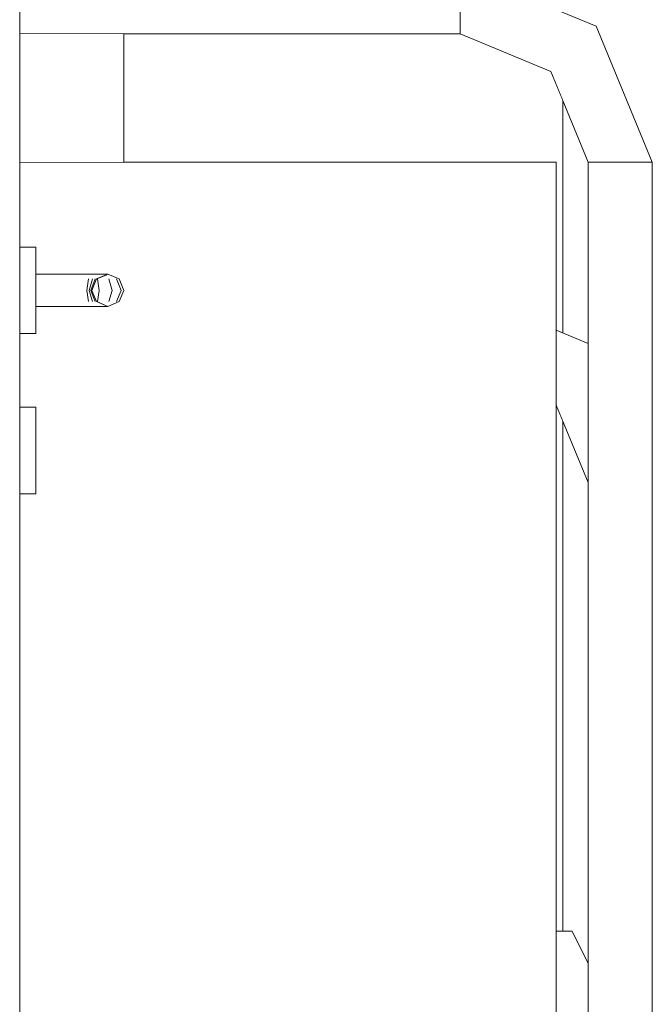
# Model space of a CAD drawing. Header units: millimetres. Extents: x -30280 to 309309, y -17460 to 4378.
# Tile 682 of 1056: x 230062 to 230457, y -12906 to -12291. Entities that reach past the tile are written whole.
import ezdxf

# ---------------------------------------------------------------- set-up
doc = ezdxf.new("R2010")
doc.units = ezdxf.units.MM
doc.header["$MEASUREMENT"] = 0
doc.linetypes.add('Wipeout_Contour', pattern=[1000, 0, -1000])
for name, color, linetype in [('Nuevo_08_E_Envans secs', 7, 'Continuous'), ('Nuevo_09_EI_Mobiliari general', 7, 'Continuous'), ('Nuevo_12_FAÇ_Façana', 7, 'Continuous'), ('Nuevo_Puertas Archicad', 7, 'Continuous')]:
    doc.layers.add(name, color=color, linetype=linetype)
for name, color, linetype, lineweight in [('Nuevo_08_E_Envans secs_Pluma_Nº__47', 7, 'Continuous', 20), ('Nuevo_09_EI_Mobiliari general_Pluma_Nº__1', 7, 'Continuous', 5), ('Nuevo_Puertas Archicad_Pluma_Nº__47', 7, 'Continuous', 20)]:
    doc.layers.add(name, color=color, linetype=linetype, lineweight=lineweight)
doc.layers.add('Nuevo_Puertas Archicad_Pluma_Nº__3', color=7, linetype='Continuous', lineweight=5, true_color=0xa4a4a4)

# ---------------------------------------------------------------- blocks, each defined once
blk = doc.blocks.new('Elem Sección_524_6', base_point=(235890.59, -13459.98))
at = {"color": 254, "linetype": 'Wipeout_Contour', "lineweight": 0, "ltscale": 1845234.047133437}
blk.add_wipeout([(230336.7, -12299.98), (230126.7, -12299.98), (230126.7, -12379.98), (230396.7, -12379.98), (230396.7, -12484.83), (230400.75, -12486.51), (230400.75, -12341.48), (230393.27, -12323.41)], dxfattribs=at).dxf.layer = 'Nuevo_12_FAÇ_Façana'
at = {"color": 254, "linetype": 'Wipeout_Contour', "lineweight": 0, "ltscale": 922993.778361}
blk.add_wipeout([(230396.7, -12859.98), (230400.75, -12859.98), (230400.75, -12541.48), (230396.7, -12531.69)], dxfattribs=at).dxf.layer = 'Nuevo_12_FAÇ_Façana'
blk = doc.blocks.new('Elem Sección_525_6', base_point=(235890.59, -13459.98))
at = {"layer": 'Nuevo_Puertas Archicad_Pluma_Nº__47', "color": 7, "linetype": 'Continuous', "lineweight": 20}
for p, q in [((230400.75, -12486.51), (230400.75, -12341.48)), ((230400.75, -12859.98), (230400.75, -12541.48))]:
    blk.add_line(p, q, dxfattribs=at)
blk = doc.blocks.new('Elem Sección_557_6', base_point=(235890.59, -13459.98))
at = {"color": 254, "linetype": 'Wipeout_Contour', "lineweight": 0, "ltscale": 922109.86472}
blk.add_wipeout([(230336.7, -12296.16), (230061.7, -12296.16), (230061.7, -12299.98), (230336.7, -12299.98)], dxfattribs=at).dxf.layer = 'Nuevo_09_EI_Mobiliari general'
at = {"color": 254, "linetype": 'Wipeout_Contour', "lineweight": 0, "ltscale": 922993.214869}
blk.add_wipeout([(230396.7, -12522.47), (230396.7, -12531.69), (230416.7, -12579.98), (230416.7, -12570.75)], dxfattribs=at).dxf.layer = 'Nuevo_09_EI_Mobiliari general'
at = {"color": 254, "linetype": 'Wipeout_Contour', "lineweight": 0, "ltscale": 922108.390828}
blk.add_wipeout([(230061.7, -12296.16), (230336.7, -12296.16), (230336.7, -12286.16), (230061.7, -12286.16)], dxfattribs=at).dxf.layer = 'Nuevo_09_EI_Mobiliari general'
at = {"color": 254, "linetype": 'Wipeout_Contour', "lineweight": 0, "ltscale": 692215.847884}
blk.add_wipeout([(230403.04, -12513.64), (230396.7, -12511.01), (230396.7, -12519.98)], dxfattribs=at).dxf.layer = 'Nuevo_09_EI_Mobiliari general'
at = {"color": 254, "linetype": 'Wipeout_Contour', "lineweight": 0, "ltscale": 922777.362427}
blk.add_wipeout([(230393.27, -12323.41), (230395.97, -12320.71), (230336.7, -12296.16), (230336.7, -12299.98)], dxfattribs=at).dxf.layer = 'Nuevo_09_EI_Mobiliari general'
at = {"color": 254, "linetype": 'Wipeout_Contour', "lineweight": 0, "ltscale": 1153733.516357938}
blk.add_wipeout([(230396.7, -12522.47), (230416.7, -12570.75), (230416.7, -12546.61), (230403.04, -12513.64), (230396.7, -12519.98)], dxfattribs=at).dxf.layer = 'Nuevo_09_EI_Mobiliari general'
at = {"color": 254, "linetype": 'Wipeout_Contour', "lineweight": 0, "ltscale": 922949.704958}
blk.add_wipeout([(230416.7, -12379.98), (230420.52, -12379.98), (230395.97, -12320.71), (230393.27, -12323.41)], dxfattribs=at).dxf.layer = 'Nuevo_09_EI_Mobiliari general'
at = {"color": 254, "linetype": 'Wipeout_Contour', "lineweight": 0, "ltscale": 922965.655934}
blk.add_wipeout([(230396.7, -12511.01), (230403.04, -12513.64), (230411.78, -12504.89), (230396.7, -12498.65)], dxfattribs=at).dxf.layer = 'Nuevo_09_EI_Mobiliari general'
at = {"color": 254, "linetype": 'Wipeout_Contour', "lineweight": 0, "ltscale": 922785.925497}
blk.add_wipeout([(230336.7, -12286.16), (230336.7, -12296.16), (230395.97, -12320.71), (230403.04, -12313.64)], dxfattribs=at).dxf.layer = 'Nuevo_09_EI_Mobiliari general'
at = {"color": 254, "linetype": 'Wipeout_Contour', "lineweight": 0, "ltscale": 923007.25427}
blk.add_wipeout([(230403.04, -12513.64), (230416.7, -12546.61), (230416.7, -12516.77), (230411.78, -12504.89)], dxfattribs=at).dxf.layer = 'Nuevo_09_EI_Mobiliari general'
at = {"color": 254, "linetype": 'Wipeout_Contour', "lineweight": 0, "ltscale": 922972.787952}
blk.add_wipeout([(230403.04, -12313.64), (230395.97, -12320.71), (230420.52, -12379.98), (230430.52, -12379.98)], dxfattribs=at).dxf.layer = 'Nuevo_09_EI_Mobiliari general'
at = {"color": 254, "linetype": 'Wipeout_Contour', "lineweight": 0, "ltscale": 1153731.85671993}
blk.add_wipeout([(230396.7, -12498.65), (230411.78, -12504.89), (230416.7, -12499.98), (230416.7, -12496.93), (230396.7, -12488.65)], dxfattribs=at).dxf.layer = 'Nuevo_09_EI_Mobiliari general'
at = {"color": 254, "linetype": 'Wipeout_Contour', "lineweight": 0, "ltscale": 922799.689821}
blk.add_wipeout([(230403.04, -12313.64), (230411.78, -12304.89), (230336.7, -12273.8), (230336.7, -12286.16)], dxfattribs=at).dxf.layer = 'Nuevo_09_EI_Mobiliari general'
at = {"color": 254, "linetype": 'Wipeout_Contour', "lineweight": 0, "ltscale": 692262.272281}
blk.add_wipeout([(230416.7, -12499.98), (230411.78, -12504.89), (230416.7, -12516.77)], dxfattribs=at).dxf.layer = 'Nuevo_09_EI_Mobiliari general'
at = {"color": 254, "linetype": 'Wipeout_Contour', "lineweight": 0, "ltscale": 923010.068148}
blk.add_wipeout([(230430.52, -12379.98), (230442.88, -12379.98), (230411.78, -12304.89), (230403.04, -12313.64)], dxfattribs=at).dxf.layer = 'Nuevo_09_EI_Mobiliari general'
at = {"color": 254, "linetype": 'Wipeout_Contour', "lineweight": 0, "ltscale": 922980.112539}
blk.add_wipeout([(230396.7, -12488.65), (230416.7, -12496.93), (230416.7, -12493.11), (230396.7, -12484.83)], dxfattribs=at).dxf.layer = 'Nuevo_09_EI_Mobiliari general'
at = {"color": 254, "linetype": 'Wipeout_Contour', "lineweight": 0, "ltscale": 922813.41417}
blk.add_wipeout([(230418.85, -12297.82), (230336.7, -12263.8), (230336.7, -12273.8), (230411.78, -12304.89)], dxfattribs=at).dxf.layer = 'Nuevo_09_EI_Mobiliari general'
at = {"color": 254, "linetype": 'Wipeout_Contour', "lineweight": 0, "ltscale": 4378682.644899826}
blk.add_wipeout([(230396.7, -12379.98), (230061.7, -12379.98), (230061.7, -12432.98), (230071.7, -12432.98), (230071.7, -12449.98), (230116.7, -12449.98), (230123.77, -12452.9), (230126.7, -12459.98), (230123.77, -12467.05), (230116.7, -12469.98), (230071.7, -12469.98), (230071.7, -12486.98), (230061.7, -12486.98), (230061.7, -12532.98), (230071.7, -12532.98), (230071.7, -12586.98), (230061.7, -12586.98), (230061.7, -12979.98), (230396.7, -12979.98)], dxfattribs=at).dxf.layer = 'Nuevo_09_EI_Mobiliari general'
at = {"layer": 'Nuevo_09_EI_Mobiliari general_Pluma_Nº__1', "color": 7, "linetype": 'Continuous', "lineweight": 5}
blk.add_line((230396.7, -12379.98), (230061.7, -12379.98), dxfattribs=at)
at = {"color": 254, "linetype": 'Wipeout_Contour', "lineweight": 0, "ltscale": 923047.32106}
blk.add_wipeout([(230418.85, -12297.82), (230411.78, -12304.89), (230442.88, -12379.98), (230452.88, -12379.98)], dxfattribs=at).dxf.layer = 'Nuevo_09_EI_Mobiliari general'
at = {"color": 254, "linetype": 'Wipeout_Contour', "lineweight": 0, "ltscale": 922821.860016}
blk.add_wipeout([(230418.85, -12297.82), (230421.55, -12295.12), (230336.7, -12259.98), (230336.7, -12263.8)], dxfattribs=at).dxf.layer = 'Nuevo_09_EI_Mobiliari general'
at = {"layer": 'Nuevo_09_EI_Mobiliari general_Pluma_Nº__1', "color": 7, "linetype": 'Continuous', "lineweight": 5}
for p, q in [((230336.7, -12296.16), (230336.7, -12286.16)), ((230061.7, -12299.98), (230336.7, -12299.98)), ((230336.7, -12299.98), (230336.7, -12296.16)), ((230336.7, -12299.98), (230393.27, -12323.41))]:
    blk.add_line(p, q, dxfattribs=at)
at = {"color": 254, "linetype": 'Wipeout_Contour', "lineweight": 0, "ltscale": 923070.313453}
blk.add_wipeout([(230452.88, -12379.98), (230456.7, -12379.98), (230421.55, -12295.12), (230418.85, -12297.82)], dxfattribs=at).dxf.layer = 'Nuevo_09_EI_Mobiliari general'
at = {"layer": 'Nuevo_09_EI_Mobiliari general_Pluma_Nº__1', "color": 7, "linetype": 'Continuous', "lineweight": 5}
blk.add_line((230336.7, -12259.98), (230421.55, -12295.12), dxfattribs=at)
at = {"color": 254, "linetype": 'Wipeout_Contour', "lineweight": 0, "ltscale": 1846231.707681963}
blk.add_wipeout([(230420.52, -12379.98), (230416.7, -12379.98), (230416.7, -13029.98), (230419.95, -13029.98), (230419.95, -13069.98), (230416.7, -13069.98), (230416.7, -13079.98), (230420.52, -13079.98)], dxfattribs=at).dxf.layer = 'Nuevo_09_EI_Mobiliari general'
at = {"layer": 'Nuevo_09_EI_Mobiliari general_Pluma_Nº__1', "color": 7, "linetype": 'Continuous', "lineweight": 5}
for p, q in [((230393.27, -12323.41), (230416.7, -12379.98)), ((230396.7, -12484.83), (230416.7, -12493.11)), ((230396.7, -12531.69), (230416.7, -12579.98))]:
    blk.add_line(p, q, dxfattribs=at)
at = {"color": 254, "linetype": 'Wipeout_Contour', "lineweight": 0, "ltscale": 923108.600568}
blk.add_wipeout([(230430.52, -12379.98), (230420.52, -12379.98), (230420.52, -13079.98), (230430.52, -13079.98)], dxfattribs=at).dxf.layer = 'Nuevo_09_EI_Mobiliari general'
at = {"color": 254, "linetype": 'Wipeout_Contour', "lineweight": 0, "ltscale": 1614700.485535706}
blk.add_wipeout([(230061.7, -12979.98), (230061.7, -13029.98), (230416.7, -13029.98), (230416.7, -12879.98), (230406.7, -12859.98), (230396.7, -12859.98), (230396.7, -12979.98)], dxfattribs=at).dxf.layer = 'Nuevo_09_EI_Mobiliari general'
at = {"layer": 'Nuevo_09_EI_Mobiliari general_Pluma_Nº__1', "color": 7, "linetype": 'Continuous', "lineweight": 5}
for p, q in [((230396.7, -12979.98), (230396.7, -12379.98)), ((230416.7, -12379.98), (230420.52, -12379.98)), ((230416.7, -12379.98), (230416.7, -13029.98)), ((230396.7, -12859.98), (230406.7, -12859.98)), ((230406.7, -12859.98), (230416.7, -12879.98))]:
    blk.add_line(p, q, dxfattribs=at)
at = {"color": 254, "linetype": 'Wipeout_Contour', "lineweight": 0, "ltscale": 923153.253793}
blk.add_wipeout([(230430.52, -12379.98), (230430.52, -13079.98), (230442.88, -13079.98), (230442.88, -12379.98)], dxfattribs=at).dxf.layer = 'Nuevo_09_EI_Mobiliari general'
at = {"layer": 'Nuevo_09_EI_Mobiliari general_Pluma_Nº__1', "color": 7, "linetype": 'Continuous', "lineweight": 5}
blk.add_line((230420.52, -12379.98), (230430.52, -12379.98), dxfattribs=at)
at = {"color": 254, "linetype": 'Wipeout_Contour', "lineweight": 0, "ltscale": 923197.907018}
blk.add_wipeout([(230442.88, -13079.98), (230452.88, -13079.98), (230452.88, -12379.98), (230442.88, -12379.98)], dxfattribs=at).dxf.layer = 'Nuevo_09_EI_Mobiliari general'
at = {"layer": 'Nuevo_09_EI_Mobiliari general_Pluma_Nº__1', "color": 7, "linetype": 'Continuous', "lineweight": 5}
blk.add_line((230430.52, -12379.98), (230442.88, -12379.98), dxfattribs=at)
at = {"color": 254, "linetype": 'Wipeout_Contour', "lineweight": 0, "ltscale": 923225.504235}
blk.add_wipeout([(230452.88, -12379.98), (230452.88, -13079.98), (230456.7, -13079.98), (230456.7, -12379.98)], dxfattribs=at).dxf.layer = 'Nuevo_09_EI_Mobiliari general'
at = {"layer": 'Nuevo_09_EI_Mobiliari general_Pluma_Nº__1', "color": 7, "linetype": 'Continuous', "lineweight": 5}
for p, q in [((230421.55, -12295.12), (230456.7, -12379.98)), ((230442.88, -12379.98), (230452.88, -12379.98)), ((230452.88, -12379.98), (230456.7, -12379.98)), ((230456.7, -12379.98), (230456.7, -13079.98))]:
    blk.add_line(p, q, dxfattribs=at)
blk = doc.blocks.new('Elem Sección_570_6', base_point=(235890.59, -13459.98))
at = {"color": 254, "linetype": 'Wipeout_Contour', "lineweight": 0, "ltscale": 921699.438765}
blk.add_wipeout([(230061.7, -12379.98), (230126.7, -12379.98), (230126.7, -12299.98), (230061.7, -12299.98)], dxfattribs=at).dxf.layer = 'Nuevo_08_E_Envans secs'
at = {"layer": 'Nuevo_08_E_Envans secs_Pluma_Nº__47', "color": 7, "linetype": 'Continuous', "lineweight": 20}
blk.add_line((230126.7, -12379.98), (230126.7, -12299.98), dxfattribs=at)
blk = doc.blocks.new('Elem Sección_625_6', base_point=(235890.59, -13459.98))
at = {"layer": 'Nuevo_Puertas Archicad_Pluma_Nº__3', "color": 253, "linetype": 'Continuous', "lineweight": 5, "true_color": 0xa4a4a4}
for p, q in [((230061.8, -12295.67), (230061.8, -12349.54)), ((230061.8, -12349.54), (230061.8, -12419.98))]:
    blk.add_line(p, q, dxfattribs=at)
at = {"color": 254, "linetype": 'Wipeout_Contour', "lineweight": 0, "ltscale": 921786.616581}
blk.add_wipeout([(230111.34, -12459.98), (230106.7, -12459.98), (230109.63, -12467.05), (230110.2, -12467.05)], dxfattribs=at).dxf.layer = 'Nuevo_Puertas Archicad'
at = {"color": 254, "linetype": 'Wipeout_Contour', "lineweight": 0, "ltscale": 921640.641679}
blk.add_wipeout([(230071.7, -12483.36), (230071.6, -12483.36), (230071.6, -12486.98), (230071.7, -12486.98)], dxfattribs=at).dxf.layer = 'Nuevo_Puertas Archicad'
at = {"color": 254, "linetype": 'Wipeout_Contour', "lineweight": 0, "ltscale": 921652.886797}
blk.add_wipeout([(230071.6, -12546.48), (230071.7, -12546.48), (230071.7, -12536.59), (230071.6, -12536.59)], dxfattribs=at).dxf.layer = 'Nuevo_Puertas Archicad'
at = {"color": 254, "linetype": 'Wipeout_Contour', "lineweight": 0, "ltscale": 691342.049904}
blk.add_wipeout([(230110.2, -12467.05), (230109.63, -12467.05), (230110.04, -12467.22)], dxfattribs=at).dxf.layer = 'Nuevo_Puertas Archicad'
at = {"color": 254, "linetype": 'Wipeout_Contour', "lineweight": 0, "ltscale": 921639.179217}
blk.add_wipeout([(230071.7, -12473.48), (230071.6, -12473.48), (230071.6, -12483.36), (230071.7, -12483.36)], dxfattribs=at).dxf.layer = 'Nuevo_Puertas Archicad'
at = {"color": 254, "linetype": 'Wipeout_Contour', "lineweight": 0, "ltscale": 921651.41738}
blk.add_wipeout([(230071.6, -12536.59), (230071.7, -12536.59), (230071.7, -12532.98), (230071.6, -12532.98)], dxfattribs=at).dxf.layer = 'Nuevo_Puertas Archicad'
at = {"color": 254, "linetype": 'Wipeout_Contour', "lineweight": 0, "ltscale": 921655.433632}
blk.add_wipeout([(230071.6, -12559.98), (230071.7, -12559.98), (230071.7, -12546.48), (230071.6, -12546.48)], dxfattribs=at).dxf.layer = 'Nuevo_Puertas Archicad'
at = {"color": 254, "linetype": 'Wipeout_Contour', "lineweight": 0, "ltscale": 921636.647889}
blk.add_wipeout([(230071.7, -12459.98), (230071.6, -12459.98), (230071.6, -12473.48), (230071.7, -12473.48)], dxfattribs=at).dxf.layer = 'Nuevo_Puertas Archicad'
at = {"color": 254, "linetype": 'Wipeout_Contour', "lineweight": 0, "ltscale": 921620.870772}
blk.add_wipeout([(230071.6, -12483.36), (230061.8, -12483.36), (230061.8, -12486.98), (230071.6, -12486.98)], dxfattribs=at).dxf.layer = 'Nuevo_Puertas Archicad'
at = {"color": 254, "linetype": 'Wipeout_Contour', "lineweight": 0, "ltscale": 921633.116153}
blk.add_wipeout([(230061.8, -12546.48), (230071.6, -12546.48), (230071.6, -12536.59), (230061.8, -12536.59)], dxfattribs=at).dxf.layer = 'Nuevo_Puertas Archicad'
at = {"color": 254, "linetype": 'Wipeout_Contour', "lineweight": 0, "ltscale": 921658.377195}
blk.add_wipeout([(230071.6, -12573.48), (230071.7, -12573.48), (230071.7, -12559.98), (230071.6, -12559.98)], dxfattribs=at).dxf.layer = 'Nuevo_Puertas Archicad'
at = {"layer": 'Nuevo_Puertas Archicad_Pluma_Nº__3', "color": 253, "linetype": 'Continuous', "lineweight": 5, "true_color": 0xa4a4a4}
blk.add_line((230071.7, -12486.98), (230071.6, -12486.98), dxfattribs=at)
at = {"color": 254, "linetype": 'Wipeout_Contour', "lineweight": 0, "ltscale": 921633.727693}
blk.add_wipeout([(230071.7, -12446.48), (230071.6, -12446.48), (230071.6, -12459.98), (230071.7, -12459.98)], dxfattribs=at).dxf.layer = 'Nuevo_Puertas Archicad'
at = {"color": 254, "linetype": 'Wipeout_Contour', "lineweight": 0, "ltscale": 921619.408279}
blk.add_wipeout([(230071.6, -12473.48), (230061.8, -12473.48), (230061.8, -12483.36), (230071.6, -12483.36)], dxfattribs=at).dxf.layer = 'Nuevo_Puertas Archicad'
at = {"color": 254, "linetype": 'Wipeout_Contour', "lineweight": 0, "ltscale": 921631.646705}
blk.add_wipeout([(230061.8, -12536.59), (230071.6, -12536.59), (230071.6, -12532.98), (230061.8, -12532.98)], dxfattribs=at).dxf.layer = 'Nuevo_Puertas Archicad'
at = {"color": 254, "linetype": 'Wipeout_Contour', "lineweight": 0, "ltscale": 921635.663043}
blk.add_wipeout([(230061.8, -12559.98), (230071.6, -12559.98), (230071.6, -12546.48), (230061.8, -12546.48)], dxfattribs=at).dxf.layer = 'Nuevo_Puertas Archicad'
at = {"color": 254, "linetype": 'Wipeout_Contour', "lineweight": 0, "ltscale": 921660.92876}
blk.add_wipeout([(230071.6, -12583.36), (230071.7, -12583.36), (230071.7, -12573.48), (230071.6, -12573.48)], dxfattribs=at).dxf.layer = 'Nuevo_Puertas Archicad'
at = {"layer": 'Nuevo_Puertas Archicad_Pluma_Nº__3', "color": 253, "linetype": 'Continuous', "lineweight": 5, "true_color": 0xa4a4a4}
for p, q in [((230071.7, -12486.98), (230071.7, -12483.36)), ((230071.7, -12532.98), (230071.6, -12532.98)), ((230071.7, -12536.59), (230071.7, -12532.98)), ((230071.7, -12546.48), (230071.7, -12536.59))]:
    blk.add_line(p, q, dxfattribs=at)
at = {"color": 254, "linetype": 'Wipeout_Contour', "lineweight": 0, "ltscale": 921631.201095}
blk.add_wipeout([(230071.7, -12436.59), (230071.6, -12436.59), (230071.6, -12446.48), (230071.7, -12446.48)], dxfattribs=at).dxf.layer = 'Nuevo_Puertas Archicad'
at = {"color": 254, "linetype": 'Wipeout_Contour', "lineweight": 0, "ltscale": 921616.876896}
blk.add_wipeout([(230071.6, -12459.98), (230061.8, -12459.98), (230061.8, -12473.48), (230071.6, -12473.48)], dxfattribs=at).dxf.layer = 'Nuevo_Puertas Archicad'
at = {"color": 254, "linetype": 'Wipeout_Contour', "lineweight": 0, "ltscale": 921601.099861}
blk.add_wipeout([(230061.8, -12483.36), (230061.7, -12483.36), (230061.7, -12486.98), (230061.8, -12486.98)], dxfattribs=at).dxf.layer = 'Nuevo_Puertas Archicad'
at = {"color": 254, "linetype": 'Wipeout_Contour', "lineweight": 0, "ltscale": 921613.345505}
blk.add_wipeout([(230061.7, -12546.48), (230061.8, -12546.48), (230061.8, -12536.59), (230061.7, -12536.59)], dxfattribs=at).dxf.layer = 'Nuevo_Puertas Archicad'
at = {"color": 254, "linetype": 'Wipeout_Contour', "lineweight": 0, "ltscale": 921638.606669}
blk.add_wipeout([(230061.8, -12573.48), (230071.6, -12573.48), (230071.6, -12559.98), (230061.8, -12559.98)], dxfattribs=at).dxf.layer = 'Nuevo_Puertas Archicad'
at = {"color": 254, "linetype": 'Wipeout_Contour', "lineweight": 0, "ltscale": 921662.402905}
blk.add_wipeout([(230071.6, -12586.98), (230071.7, -12586.98), (230071.7, -12583.36), (230071.6, -12583.36)], dxfattribs=at).dxf.layer = 'Nuevo_Puertas Archicad'
at = {"layer": 'Nuevo_Puertas Archicad_Pluma_Nº__3', "color": 253, "linetype": 'Continuous', "lineweight": 5, "true_color": 0xa4a4a4}
for p, q in [((230071.7, -12483.36), (230071.7, -12473.48)), ((230061.8, -12486.98), (230061.7, -12486.98)), ((230061.8, -12490.41), (230061.8, -12486.98)), ((230071.6, -12486.98), (230061.8, -12486.98)), ((230071.7, -12559.98), (230071.7, -12546.48))]:
    blk.add_line(p, q, dxfattribs=at)
at = {"color": 254, "linetype": 'Wipeout_Contour', "lineweight": 0, "ltscale": 921629.743362}
blk.add_wipeout([(230071.7, -12432.98), (230071.6, -12432.98), (230071.6, -12436.59), (230071.7, -12436.59)], dxfattribs=at).dxf.layer = 'Nuevo_Puertas Archicad'
at = {"color": 254, "linetype": 'Wipeout_Contour', "lineweight": 0, "ltscale": 921613.956638}
blk.add_wipeout([(230071.6, -12446.48), (230061.8, -12446.48), (230061.8, -12459.98), (230071.6, -12459.98)], dxfattribs=at).dxf.layer = 'Nuevo_Puertas Archicad'
at = {"color": 254, "linetype": 'Wipeout_Contour', "lineweight": 0, "ltscale": 921696.473547}
blk.add_wipeout([(230071.7, -12469.98), (230101.7, -12469.98), (230101, -12467.05), (230071.7, -12467.05)], dxfattribs=at).dxf.layer = 'Nuevo_Puertas Archicad'
at = {"color": 254, "linetype": 'Wipeout_Contour', "lineweight": 0, "ltscale": 921599.637336}
blk.add_wipeout([(230061.8, -12473.48), (230061.7, -12473.48), (230061.7, -12483.36), (230061.8, -12483.36)], dxfattribs=at).dxf.layer = 'Nuevo_Puertas Archicad'
at = {"color": 254, "linetype": 'Wipeout_Contour', "lineweight": 0, "ltscale": 921611.876025}
blk.add_wipeout([(230061.7, -12536.59), (230061.8, -12536.59), (230061.8, -12532.98), (230061.7, -12532.98)], dxfattribs=at).dxf.layer = 'Nuevo_Puertas Archicad'
at = {"color": 254, "linetype": 'Wipeout_Contour', "lineweight": 0, "ltscale": 921615.892449}
blk.add_wipeout([(230061.7, -12559.98), (230061.8, -12559.98), (230061.8, -12546.48), (230061.7, -12546.48)], dxfattribs=at).dxf.layer = 'Nuevo_Puertas Archicad'
at = {"color": 254, "linetype": 'Wipeout_Contour', "lineweight": 0, "ltscale": 921641.158288}
blk.add_wipeout([(230061.8, -12583.36), (230071.6, -12583.36), (230071.6, -12573.48), (230061.8, -12573.48)], dxfattribs=at).dxf.layer = 'Nuevo_Puertas Archicad'
at = {"layer": 'Nuevo_Puertas Archicad_Pluma_Nº__3', "color": 253, "linetype": 'Continuous', "lineweight": 5, "true_color": 0xa4a4a4}
for p, q in [((230061.8, -12536.37), (230061.8, -12490.41)), ((230061.8, -12532.98), (230061.7, -12532.98)), ((230071.6, -12532.98), (230061.8, -12532.98)), ((230071.7, -12573.48), (230071.7, -12559.98))]:
    blk.add_line(p, q, dxfattribs=at)
at = {"color": 254, "linetype": 'Wipeout_Contour', "lineweight": 0, "ltscale": 921611.429986}
blk.add_wipeout([(230071.6, -12436.59), (230061.8, -12436.59), (230061.8, -12446.48), (230071.6, -12446.48)], dxfattribs=at).dxf.layer = 'Nuevo_Puertas Archicad'
at = {"color": 254, "linetype": 'Wipeout_Contour', "lineweight": 0, "ltscale": 921597.105899}
blk.add_wipeout([(230061.8, -12459.98), (230061.7, -12459.98), (230061.7, -12473.48), (230061.8, -12473.48)], dxfattribs=at).dxf.layer = 'Nuevo_Puertas Archicad'
at = {"color": 254, "linetype": 'Wipeout_Contour', "lineweight": 0, "ltscale": 921694.394808}
blk.add_wipeout([(230071.7, -12467.05), (230101, -12467.05), (230100.71, -12459.98), (230071.7, -12459.98)], dxfattribs=at).dxf.layer = 'Nuevo_Puertas Archicad'
at = {"color": 254, "linetype": 'Wipeout_Contour', "lineweight": 0, "ltscale": 921618.836138}
blk.add_wipeout([(230061.7, -12573.48), (230061.8, -12573.48), (230061.8, -12559.98), (230061.7, -12559.98)], dxfattribs=at).dxf.layer = 'Nuevo_Puertas Archicad'
at = {"color": 254, "linetype": 'Wipeout_Contour', "lineweight": 0, "ltscale": 921642.632465}
blk.add_wipeout([(230061.8, -12586.98), (230071.6, -12586.98), (230071.6, -12583.36), (230061.8, -12583.36)], dxfattribs=at).dxf.layer = 'Nuevo_Puertas Archicad'
at = {"layer": 'Nuevo_Puertas Archicad_Pluma_Nº__3', "color": 253, "linetype": 'Continuous', "lineweight": 5, "true_color": 0xa4a4a4}
for p, q in [((230071.7, -12583.36), (230071.7, -12573.48)), ((230071.7, -12586.98), (230071.7, -12583.36)), ((230071.7, -12586.98), (230071.6, -12586.98))]:
    blk.add_line(p, q, dxfattribs=at)
at = {"color": 254, "linetype": 'Wipeout_Contour', "lineweight": 0, "ltscale": 921609.972222}
blk.add_wipeout([(230071.6, -12432.98), (230061.8, -12432.98), (230061.8, -12436.59), (230071.6, -12436.59)], dxfattribs=at).dxf.layer = 'Nuevo_Puertas Archicad'
at = {"color": 254, "linetype": 'Wipeout_Contour', "lineweight": 0, "ltscale": 921594.185579}
blk.add_wipeout([(230061.8, -12446.48), (230061.7, -12446.48), (230061.7, -12459.98), (230061.8, -12459.98)], dxfattribs=at).dxf.layer = 'Nuevo_Puertas Archicad'
at = {"color": 254, "linetype": 'Wipeout_Contour', "lineweight": 0, "ltscale": 921692.865357}
blk.add_wipeout([(230071.7, -12459.98), (230100.71, -12459.98), (230101, -12452.9), (230071.7, -12452.9)], dxfattribs=at).dxf.layer = 'Nuevo_Puertas Archicad'
at = {"color": 254, "linetype": 'Wipeout_Contour', "lineweight": 0, "ltscale": 921765.391156}
blk.add_wipeout([(230101.7, -12469.98), (230107.44, -12469.98), (230104.68, -12467.05), (230101, -12467.05)], dxfattribs=at).dxf.layer = 'Nuevo_Puertas Archicad'
at = {"color": 254, "linetype": 'Wipeout_Contour', "lineweight": 0, "ltscale": 921621.387812}
blk.add_wipeout([(230061.7, -12583.36), (230061.8, -12583.36), (230061.8, -12573.48), (230061.7, -12573.48)], dxfattribs=at).dxf.layer = 'Nuevo_Puertas Archicad'
at = {"layer": 'Nuevo_Puertas Archicad_Pluma_Nº__3', "color": 253, "linetype": 'Continuous', "lineweight": 5, "true_color": 0xa4a4a4}
for p, q in [((230071.7, -12432.98), (230071.6, -12432.98)), ((230071.7, -12436.59), (230071.7, -12432.98)), ((230071.7, -12446.48), (230071.7, -12436.59)), ((230071.7, -12473.48), (230071.7, -12459.98))]:
    blk.add_line(p, q, dxfattribs=at)
at = {"color": 254, "linetype": 'Wipeout_Contour', "lineweight": 0, "ltscale": 921591.658872}
blk.add_wipeout([(230061.8, -12436.59), (230061.7, -12436.59), (230061.7, -12446.48), (230061.8, -12446.48)], dxfattribs=at).dxf.layer = 'Nuevo_Puertas Archicad'
at = {"color": 254, "linetype": 'Wipeout_Contour', "lineweight": 0, "ltscale": 921692.78113}
blk.add_wipeout([(230071.7, -12452.9), (230101, -12452.9), (230101.7, -12449.98), (230071.7, -12449.98)], dxfattribs=at).dxf.layer = 'Nuevo_Puertas Archicad'
at = {"color": 254, "linetype": 'Wipeout_Contour', "lineweight": 0, "ltscale": 921759.324876}
blk.add_wipeout([(230101, -12467.05), (230104.68, -12467.05), (230103.54, -12459.98), (230100.71, -12459.98)], dxfattribs=at).dxf.layer = 'Nuevo_Puertas Archicad'
at = {"color": 254, "linetype": 'Wipeout_Contour', "lineweight": 0, "ltscale": 921622.862021}
blk.add_wipeout([(230061.7, -12586.98), (230061.8, -12586.98), (230061.8, -12583.36), (230061.7, -12583.36)], dxfattribs=at).dxf.layer = 'Nuevo_Puertas Archicad'
at = {"layer": 'Nuevo_Puertas Archicad_Pluma_Nº__3', "color": 253, "linetype": 'Continuous', "lineweight": 5, "true_color": 0xa4a4a4}
for p, q in [((230071.7, -12459.98), (230071.7, -12446.48)), ((230061.8, -12586.98), (230061.7, -12586.98)), ((230071.6, -12586.98), (230061.8, -12586.98)), ((230061.8, -12613.99), (230061.8, -12588.31))]:
    blk.add_line(p, q, dxfattribs=at)
at = {"color": 254, "linetype": 'Wipeout_Contour', "lineweight": 0, "ltscale": 921590.201076}
blk.add_wipeout([(230061.8, -12432.98), (230061.7, -12432.98), (230061.7, -12436.59), (230061.8, -12436.59)], dxfattribs=at).dxf.layer = 'Nuevo_Puertas Archicad'
at = {"color": 254, "linetype": 'Wipeout_Contour', "lineweight": 0, "ltscale": 921757.795534}
blk.add_wipeout([(230100.71, -12459.98), (230103.54, -12459.98), (230104.68, -12452.9), (230101, -12452.9)], dxfattribs=at).dxf.layer = 'Nuevo_Puertas Archicad'
at = {"layer": 'Nuevo_Puertas Archicad_Pluma_Nº__3', "color": 253, "linetype": 'Continuous', "lineweight": 5, "true_color": 0xa4a4a4}
for p, q in [((230061.7, -11379.98), (230061.7, -13457.98)), ((230061.8, -12432.98), (230061.8, -12419.98)), ((230061.8, -12432.98), (230061.7, -12432.98)), ((230071.6, -12432.98), (230061.8, -12432.98))]:
    blk.add_line(p, q, dxfattribs=at)
at = {"color": 254, "linetype": 'Wipeout_Contour', "lineweight": 0, "ltscale": 921761.699017}
blk.add_wipeout([(230101, -12452.9), (230104.68, -12452.9), (230107.44, -12449.98), (230101.7, -12449.98)], dxfattribs=at).dxf.layer = 'Nuevo_Puertas Archicad'
at = {"color": 254, "linetype": 'Wipeout_Contour', "lineweight": 0, "ltscale": 691339.791655}
blk.add_wipeout([(230109.63, -12452.9), (230110.2, -12452.9), (230110.04, -12452.73)], dxfattribs=at).dxf.layer = 'Nuevo_Puertas Archicad'
at = {"color": 254, "linetype": 'Wipeout_Contour', "lineweight": 0, "ltscale": 921785.087286}
blk.add_wipeout([(230106.7, -12459.98), (230111.34, -12459.98), (230110.2, -12452.9), (230109.63, -12452.9)], dxfattribs=at).dxf.layer = 'Nuevo_Puertas Archicad'
at = {"color": 254, "linetype": 'Wipeout_Contour', "lineweight": 0, "ltscale": 921807.666314}
blk.add_wipeout([(230111.34, -12459.98), (230110.2, -12467.05), (230117.4, -12467.05), (230119.51, -12459.98)], dxfattribs=at).dxf.layer = 'Nuevo_Puertas Archicad'
at = {"color": 254, "linetype": 'Wipeout_Contour', "lineweight": 0, "ltscale": 921802.146305}
blk.add_wipeout([(230110.2, -12467.05), (230110.04, -12467.22), (230114.14, -12468.92), (230117.4, -12467.05)], dxfattribs=at).dxf.layer = 'Nuevo_Puertas Archicad'
at = {"color": 254, "linetype": 'Wipeout_Contour', "lineweight": 0, "ltscale": 921782.164533}
blk.add_wipeout([(230107.44, -12469.98), (230112.3, -12469.98), (230107.21, -12467.05), (230104.68, -12467.05)], dxfattribs=at).dxf.layer = 'Nuevo_Puertas Archicad'
at = {"color": 254, "linetype": 'Wipeout_Contour', "lineweight": 0, "ltscale": 921769.944875}
blk.add_wipeout([(230104.68, -12467.05), (230107.21, -12467.05), (230105.09, -12459.98), (230103.54, -12459.98)], dxfattribs=at).dxf.layer = 'Nuevo_Puertas Archicad'
at = {"layer": 'Nuevo_Puertas Archicad_Pluma_Nº__3', "color": 253, "linetype": 'Continuous', "lineweight": 5, "true_color": 0xa4a4a4}
blk.add_line((230071.7, -12469.98), (230101.7, -12469.98), dxfattribs=at)
at = {"color": 254, "linetype": 'Wipeout_Contour', "lineweight": 0, "ltscale": 921768.415554}
blk.add_wipeout([(230103.54, -12459.98), (230105.09, -12459.98), (230107.21, -12452.9), (230104.68, -12452.9)], dxfattribs=at).dxf.layer = 'Nuevo_Puertas Archicad'
at = {"color": 254, "linetype": 'Wipeout_Contour', "lineweight": 0, "ltscale": 921778.472464}
blk.add_wipeout([(230104.68, -12452.9), (230107.21, -12452.9), (230112.3, -12449.98), (230107.44, -12449.98)], dxfattribs=at).dxf.layer = 'Nuevo_Puertas Archicad'
at = {"layer": 'Nuevo_Puertas Archicad_Pluma_Nº__3', "color": 253, "linetype": 'Continuous', "lineweight": 5, "true_color": 0xa4a4a4}
blk.add_line((230071.7, -12449.98), (230101.7, -12449.98), dxfattribs=at)
at = {"color": 254, "linetype": 'Wipeout_Contour', "lineweight": 0, "ltscale": 921798.965324}
blk.add_wipeout([(230114.14, -12451.03), (230110.04, -12452.73), (230110.2, -12452.9), (230117.4, -12452.9)], dxfattribs=at).dxf.layer = 'Nuevo_Puertas Archicad'
at = {"color": 254, "linetype": 'Wipeout_Contour', "lineweight": 0, "ltscale": 921806.137045}
blk.add_wipeout([(230110.2, -12452.9), (230111.34, -12459.98), (230119.51, -12459.98), (230117.4, -12452.9)], dxfattribs=at).dxf.layer = 'Nuevo_Puertas Archicad'
at = {"color": 254, "linetype": 'Wipeout_Contour', "lineweight": 0, "ltscale": 921833.265962}
blk.add_wipeout([(230119.51, -12459.98), (230117.4, -12467.05), (230122.22, -12467.05), (230124.97, -12459.98)], dxfattribs=at).dxf.layer = 'Nuevo_Puertas Archicad'
at = {"color": 254, "linetype": 'Wipeout_Contour', "lineweight": 0, "ltscale": 921820.313897}
blk.add_wipeout([(230114.14, -12468.92), (230116.11, -12469.73), (230122.22, -12467.05), (230117.4, -12467.05)], dxfattribs=at).dxf.layer = 'Nuevo_Puertas Archicad'
at = {"color": 254, "linetype": 'Wipeout_Contour', "lineweight": 0, "ltscale": 921794.361158}
blk.add_wipeout([(230112.3, -12469.98), (230115.55, -12469.98), (230108.89, -12467.05), (230107.21, -12467.05)], dxfattribs=at).dxf.layer = 'Nuevo_Puertas Archicad'
at = {"color": 254, "linetype": 'Wipeout_Contour', "lineweight": 0, "ltscale": 921776.657489}
blk.add_wipeout([(230107.21, -12467.05), (230108.89, -12467.05), (230106.14, -12459.98), (230105.09, -12459.98)], dxfattribs=at).dxf.layer = 'Nuevo_Puertas Archicad'
at = {"color": 254, "linetype": 'Wipeout_Contour', "lineweight": 0, "ltscale": 921775.128182}
blk.add_wipeout([(230105.09, -12459.98), (230106.14, -12459.98), (230108.89, -12452.9), (230107.21, -12452.9)], dxfattribs=at).dxf.layer = 'Nuevo_Puertas Archicad'
at = {"color": 254, "linetype": 'Wipeout_Contour', "lineweight": 0, "ltscale": 921790.66914}
blk.add_wipeout([(230107.21, -12452.9), (230108.89, -12452.9), (230115.55, -12449.98), (230112.3, -12449.98)], dxfattribs=at).dxf.layer = 'Nuevo_Puertas Archicad'
at = {"color": 254, "linetype": 'Wipeout_Contour', "lineweight": 0, "ltscale": 921816.795425}
blk.add_wipeout([(230116.11, -12450.22), (230114.14, -12451.03), (230117.4, -12452.9), (230122.22, -12452.9)], dxfattribs=at).dxf.layer = 'Nuevo_Puertas Archicad'
at = {"color": 254, "linetype": 'Wipeout_Contour', "lineweight": 0, "ltscale": 921831.736733}
blk.add_wipeout([(230117.4, -12452.9), (230119.51, -12459.98), (230124.97, -12459.98), (230122.22, -12452.9)], dxfattribs=at).dxf.layer = 'Nuevo_Puertas Archicad'
at = {"color": 254, "linetype": 'Wipeout_Contour', "lineweight": 0, "ltscale": 921846.748958}
blk.add_wipeout([(230124.97, -12459.98), (230122.22, -12467.05), (230123.77, -12467.05), (230126.7, -12459.98)], dxfattribs=at).dxf.layer = 'Nuevo_Puertas Archicad'
at = {"color": 254, "linetype": 'Wipeout_Contour', "lineweight": 0, "ltscale": 921829.062531}
blk.add_wipeout([(230116.11, -12469.73), (230116.7, -12469.98), (230123.77, -12467.05), (230122.22, -12467.05)], dxfattribs=at).dxf.layer = 'Nuevo_Puertas Archicad'
at = {"color": 254, "linetype": 'Wipeout_Contour', "lineweight": 0, "ltscale": 921801.030462}
blk.add_wipeout([(230115.55, -12469.98), (230116.7, -12469.98), (230109.63, -12467.05), (230108.89, -12467.05)], dxfattribs=at).dxf.layer = 'Nuevo_Puertas Archicad'
at = {"layer": 'Nuevo_Puertas Archicad_Pluma_Nº__3', "color": 253, "linetype": 'Continuous', "lineweight": 5, "true_color": 0xa4a4a4}
for p, q in [((230116.7, -12469.98), (230123.77, -12467.05)), ((230115.55, -12469.98), (230116.7, -12469.98))]:
    blk.add_line(p, q, dxfattribs=at)
at = {"color": 254, "linetype": 'Wipeout_Contour', "lineweight": 0, "ltscale": 921780.553407}
blk.add_wipeout([(230108.89, -12467.05), (230109.63, -12467.05), (230106.7, -12459.98), (230106.14, -12459.98)], dxfattribs=at).dxf.layer = 'Nuevo_Puertas Archicad'
at = {"layer": 'Nuevo_Puertas Archicad_Pluma_Nº__3', "color": 253, "linetype": 'Continuous', "lineweight": 5, "true_color": 0xa4a4a4}
for p, q in [((230109.63, -12467.05), (230116.7, -12469.98)), ((230101.7, -12469.98), (230107.44, -12469.98)), ((230107.44, -12469.98), (230112.3, -12469.98)), ((230112.3, -12469.98), (230115.55, -12469.98))]:
    blk.add_line(p, q, dxfattribs=at)
at = {"color": 254, "linetype": 'Wipeout_Contour', "lineweight": 0, "ltscale": 921779.024108}
blk.add_wipeout([(230106.14, -12459.98), (230106.7, -12459.98), (230109.63, -12452.9), (230108.89, -12452.9)], dxfattribs=at).dxf.layer = 'Nuevo_Puertas Archicad'
at = {"layer": 'Nuevo_Puertas Archicad_Pluma_Nº__3', "color": 253, "linetype": 'Continuous', "lineweight": 5, "true_color": 0xa4a4a4}
for p, q in [((230103.54, -12459.98), (230104.68, -12452.9)), ((230104.68, -12467.05), (230103.54, -12459.98)), ((230107.21, -12467.05), (230105.09, -12459.98)), ((230108.89, -12467.05), (230106.14, -12459.98)), ((230106.7, -12459.98), (230109.63, -12467.05)), ((230111.34, -12459.98), (230110.2, -12467.05))]:
    blk.add_line(p, q, dxfattribs=at)
at = {"color": 254, "linetype": 'Wipeout_Contour', "lineweight": 0, "ltscale": 921797.338472}
blk.add_wipeout([(230108.89, -12452.9), (230109.63, -12452.9), (230116.7, -12449.98), (230115.55, -12449.98)], dxfattribs=at).dxf.layer = 'Nuevo_Puertas Archicad'
at = {"layer": 'Nuevo_Puertas Archicad_Pluma_Nº__3', "color": 253, "linetype": 'Continuous', "lineweight": 5, "true_color": 0xa4a4a4}
for p, q in [((230101.7, -12449.98), (230107.44, -12449.98)), ((230105.09, -12459.98), (230107.21, -12452.9)), ((230106.14, -12459.98), (230108.89, -12452.9)), ((230109.63, -12452.9), (230106.7, -12459.98)), ((230107.44, -12449.98), (230112.3, -12449.98)), ((230110.2, -12452.9), (230111.34, -12459.98))]:
    blk.add_line(p, q, dxfattribs=at)
at = {"color": 254, "linetype": 'Wipeout_Contour', "lineweight": 0, "ltscale": 921825.405962}
blk.add_wipeout([(230116.7, -12449.98), (230116.11, -12450.22), (230122.22, -12452.9), (230123.77, -12452.9)], dxfattribs=at).dxf.layer = 'Nuevo_Puertas Archicad'
at = {"layer": 'Nuevo_Puertas Archicad_Pluma_Nº__3', "color": 253, "linetype": 'Continuous', "lineweight": 5, "true_color": 0xa4a4a4}
for p, q in [((230116.7, -12449.98), (230109.63, -12452.9)), ((230112.3, -12449.98), (230115.55, -12449.98)), ((230115.55, -12449.98), (230116.7, -12449.98))]:
    blk.add_line(p, q, dxfattribs=at)
at = {"color": 254, "linetype": 'Wipeout_Contour', "lineweight": 0, "ltscale": 921845.219751}
blk.add_wipeout([(230122.22, -12452.9), (230124.97, -12459.98), (230126.7, -12459.98), (230123.77, -12452.9)], dxfattribs=at).dxf.layer = 'Nuevo_Puertas Archicad'
at = {"layer": 'Nuevo_Puertas Archicad_Pluma_Nº__3', "color": 253, "linetype": 'Continuous', "lineweight": 5, "true_color": 0xa4a4a4}
for p, q in [((230123.77, -12452.9), (230116.7, -12449.98)), ((230117.4, -12452.9), (230119.51, -12459.98)), ((230122.22, -12452.9), (230124.97, -12459.98)), ((230126.7, -12459.98), (230123.77, -12452.9)), ((230119.51, -12459.98), (230117.4, -12467.05)), ((230124.97, -12459.98), (230122.22, -12467.05)), ((230123.77, -12467.05), (230126.7, -12459.98))]:
    blk.add_line(p, q, dxfattribs=at)
blk = doc.blocks.new('Elem Sección_626_6', base_point=(235890.59, -13459.98))
at = {"layer": 'Nuevo_Puertas Archicad_Pluma_Nº__3', "color": 253, "linetype": 'Continuous', "lineweight": 5, "true_color": 0xa4a4a4}
for p, q in [((230061.8, -12588.31), (230061.8, -12586.98)), ((230061.8, -12647.77), (230061.8, -12613.99)), ((230061.8, -12763.8), (230061.8, -12692.4)), ((230061.8, -12879.83), (230061.8, -12808.43))]:
    blk.add_line(p, q, dxfattribs=at)

msp = doc.modelspace()

# ---------------------------------------------------------------- block references
at = {"layer": 'Nuevo_12_FAÇ_Façana', "lineweight": 0}
msp.add_blockref('Elem Sección_524_6', (235890.59, -13459.98), dxfattribs=at)

# ---------------------------------------------------------------- next in the draw order: block references
at = {"layer": 'Nuevo_Puertas Archicad', "lineweight": 0}
msp.add_blockref('Elem Sección_525_6', (235890.59, -13459.98), dxfattribs=at)

# ---------------------------------------------------------------- next in the draw order: block references
at = {"layer": 'Nuevo_09_EI_Mobiliari general', "lineweight": 0}
msp.add_blockref('Elem Sección_557_6', (235890.59, -13459.98), dxfattribs=at)

# ---------------------------------------------------------------- next in the draw order: block references
at = {"layer": 'Nuevo_08_E_Envans secs', "lineweight": 0}
msp.add_blockref('Elem Sección_570_6', (235890.59, -13459.98), dxfattribs=at)

# ---------------------------------------------------------------- next in the draw order: block references
at = {"layer": 'Nuevo_Puertas Archicad', "lineweight": 0}
msp.add_blockref('Elem Sección_625_6', (235890.59, -13459.98), dxfattribs=at)

# ---------------------------------------------------------------- next in the draw order: block references
msp.add_blockref('Elem Sección_626_6', (235890.59, -13459.98), dxfattribs=at)

doc.saveas('drawing.dxf')
